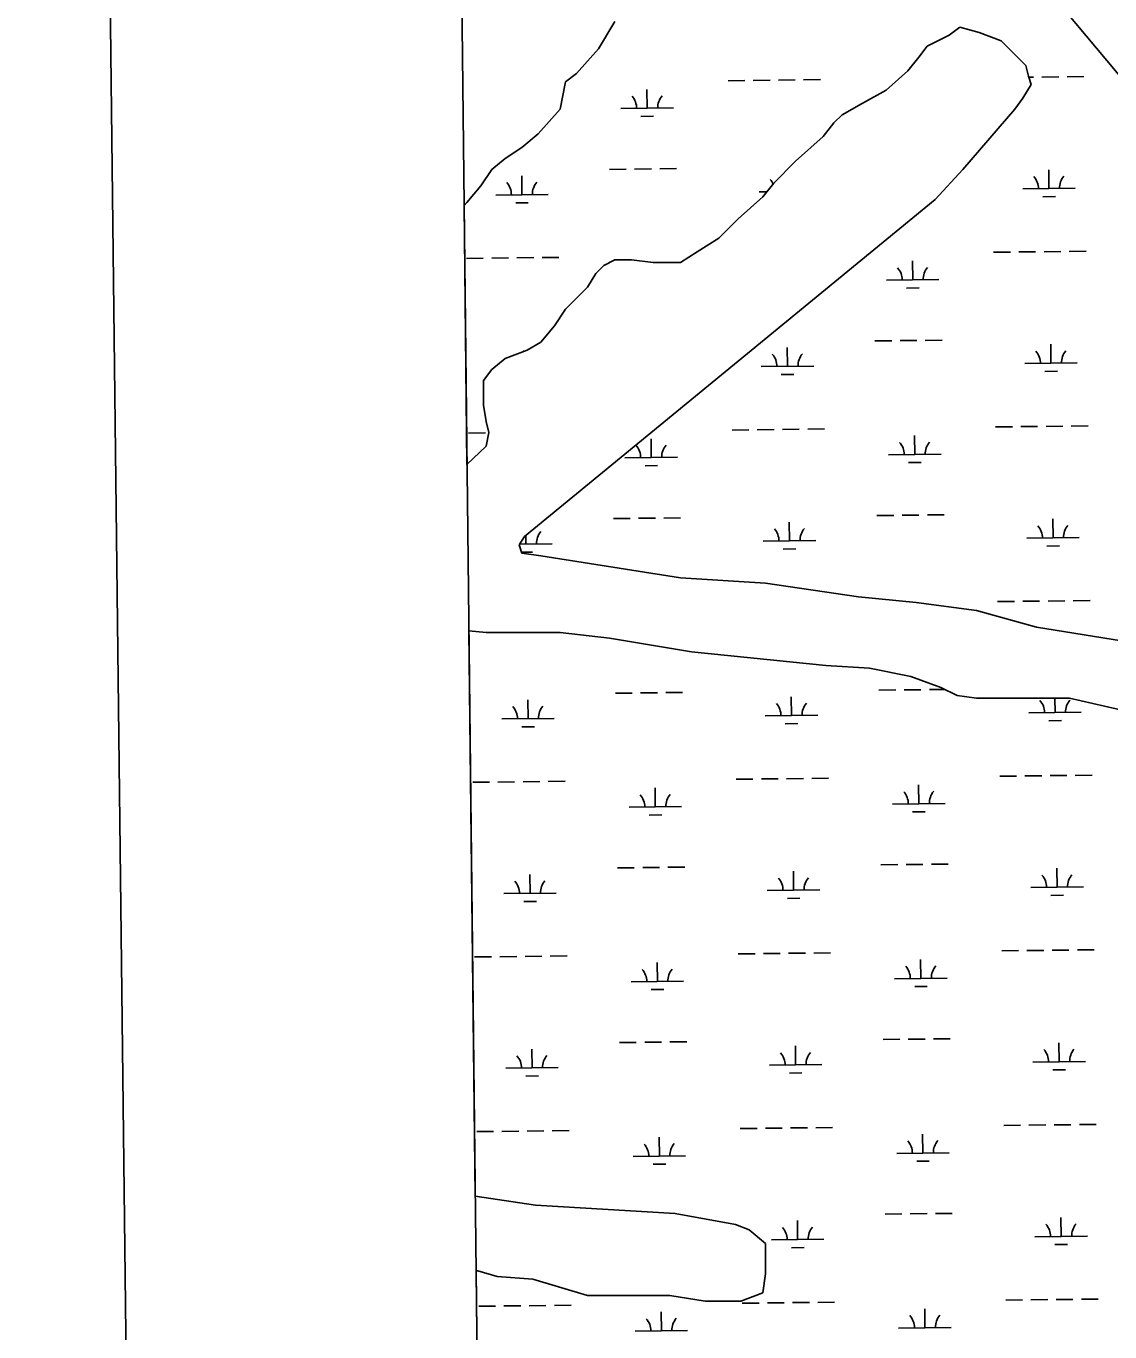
# Model space of a CAD drawing. Extents: x 3684037 to 3722149, y 433263 to 459021.
# Drawn here: x 3687377 to 3689441, y 441118 to 443605 of the extents above; entities that cross this region are included whole.
import ezdxf

# ---------------------------------------------------------------- set-up
doc = ezdxf.new("R2010")
doc.units = 0
for name, color, linetype in [('V-ANNO-SYMB', 7, 'Continuous'), ('V-GRID-FRAM', 7, 'Continuous'), ('V-TOPO-BNDY', 7, 'Continuous'), ('V-TOPO-SHOR', 7, 'Continuous'), ('V-WETL-SWMP', 7, 'Continuous')]:
    doc.layers.add(name, color=color, linetype=linetype)

msp = doc.modelspace()

# ---------------------------------------------------------------- linework, layer by layer
at = {"layer": 'V-ANNO-SYMB'}
msp.add_lwpolyline([(3687643.7, 434503.3), (3720724.7, 434888.3), (3720458, 457803.3), (3687377.1, 457418.4), (3687643.7, 434503.3)], dxfattribs=at)
at = {"layer": 'V-GRID-FRAM'}
msp.add_lwpolyline([(3688058.9, 456858.9), (3719789.3, 457228.1), (3720008.8, 439046.9), (3688262.6, 438677.5), (3688058.9, 456858.9)], dxfattribs=at)
at = {"layer": 'V-TOPO-BNDY'}
msp.add_line((3688191.4, 445033.4), (3691173.9, 441450.6), dxfattribs=at)
at = {"layer": 'V-TOPO-SHOR'}
for p, q in [((3688467.1, 443561.4), (3688498.4, 443613.5)), ((3689155.6, 443603.1), (3689134.7, 443587.5)), ((3689192.1, 443592.7), (3689155.6, 443603.1)), ((3689134.7, 443587.5), (3689093, 443566.6)), ((3689233.8, 443577), (3689192.1, 443592.7)), ((3689280.8, 443530), (3689233.8, 443577)), ((3688425.4, 443514.4), (3688467.1, 443561.4)), ((3689077.3, 443545.7), (3689056.5, 443519.6)), ((3689093, 443566.6), (3689077.3, 443545.7)), ((3689056.5, 443519.6), (3689014.7, 443483.1)), ((3689286, 443509.2), (3689280.8, 443530)), ((3688394.1, 443446.5), (3688404.5, 443498.7)), ((3688404.5, 443498.7), (3688425.4, 443514.4)), ((3689291.2, 443493.5), (3689286, 443509.2)), ((3689014.7, 443483.1), (3688967.8, 443457)), ((3689275.5, 443467.4), (3689291.2, 443493.5)), ((3688352.3, 443399.6), (3688394.1, 443446.5)), ((3688967.8, 443457), (3688931.3, 443436.1)), ((3689160.8, 443331.7), (3689259.9, 443446.5)), ((3689259.9, 443446.5), (3689275.5, 443467.4)), ((3688915.6, 443420.4), (3688894.8, 443394.3)), ((3688931.3, 443436.1), (3688915.6, 443420.4)), ((3688321, 443373.5), (3688352.3, 443399.6)), ((3688289.7, 443352.6), (3688321, 443373.5)), ((3688894.8, 443394.3), (3688842.6, 443347.4)), ((3688263.7, 443331.7), (3688289.7, 443352.6)), ((3688842.6, 443347.4), (3688800.9, 443305.6)), ((3688242.8, 443300.4), (3688263.7, 443331.7)), ((3689108.6, 443274.3), (3689160.8, 443331.7)), ((3688216.7, 443269.1), (3688242.8, 443300.4)), ((3688800.9, 443305.6), (3688780, 443279.5)), ((3688326.3, 442632.4), (3689108.6, 443274.3)), ((3688780, 443279.5), (3688733.1, 443237.8)), ((3688211.2, 443262.9), (3688216.7, 443269.1)), ((3688733.1, 443237.8), (3688696.6, 443201.2)), ((3688696.6, 443201.2), (3688654.9, 443175.2)), ((3688654.9, 443175.2), (3688623.6, 443154.3)), ((3688477.5, 443149.1), (3688461.9, 443133.4)), ((3688498.4, 443159.5), (3688477.5, 443149.1)), ((3688529.7, 443159.5), (3688498.4, 443159.5)), ((3688571.4, 443154.3), (3688529.7, 443159.5)), ((3688623.6, 443154.3), (3688571.4, 443154.3)), ((3688461.9, 443133.4), (3688446.2, 443107.3)), ((3688446.2, 443107.3), (3688404.5, 443065.6)), ((3688404.5, 443065.6), (3688383.6, 443034.2)), ((3688383.6, 443034.2), (3688357.5, 443002.9)), ((3688357.5, 443002.9), (3688331.5, 442987.3)), ((3688331.5, 442987.3), (3688289.7, 442971.6)), ((3688263.7, 442950.7), (3688248, 442929.9)), ((3688289.7, 442971.6), (3688263.7, 442950.7)), ((3688248, 442929.9), (3688248, 442882.9)), ((3688248, 442882.9), (3688253.2, 442851.6)), ((3688253.2, 442851.6), (3688258.4, 442830.7)), ((3688258.4, 442830.7), (3688253.2, 442804.6)), ((3688253.2, 442804.6), (3688216.7, 442770)), ((3688315.8, 442616.7), (3688326.3, 442632.4)), ((3688321, 442601.1), (3688315.8, 442616.7)), ((3688357.5, 442595.8), (3688321, 442601.1)), ((3688623.6, 442554.1), (3688357.5, 442595.8)), ((3688785.3, 442543.7), (3688623.6, 442554.1)), ((3688962.6, 442517.6), (3688785.3, 442543.7)), ((3689072.1, 442507.1), (3688962.6, 442517.6)), ((3689186.9, 442491.5), (3689072.1, 442507.1)), ((3689301.6, 442460.1), (3689186.9, 442491.5)), ((3688220.3, 442453), (3688253.2, 442449.7)), ((3689463.3, 442434.1), (3689301.6, 442460.1)), ((3688253.2, 442449.7), (3688394.1, 442449.7)), ((3688394.1, 442449.7), (3688488, 442439.3)), ((3688488, 442439.3), (3688644.4, 442413.2)), ((3688644.4, 442413.2), (3688900, 442387.1)), ((3688900, 442387.1), (3688983.5, 442381.9)), ((3688983.5, 442381.9), (3689061.7, 442366.2)), ((3689061.7, 442366.2), (3689119.1, 442345.3)), ((3689119.1, 442345.3), (3689150.4, 442329.7)), ((3689150.4, 442329.7), (3689186.9, 442324.5)), ((3689186.9, 442324.5), (3689364.2, 442324.5)), ((3689364.2, 442324.5), (3689525.9, 442287.9)), ((3688347.1, 441358.9), (3688232.4, 441376.2)), ((3688613.1, 441343.3), (3688347.1, 441358.9)), ((3688727.9, 441322.4), (3688613.1, 441343.3)), ((3688754, 441312), (3688727.9, 441322.4)), ((3688785.3, 441285.9), (3688754, 441312)), ((3688785.3, 441228.5), (3688785.3, 441285.9)), ((3688233.9, 441234.1), (3688237.6, 441233.7)), ((3688237.6, 441233.7), (3688274.1, 441223.3)), ((3688274.1, 441223.3), (3688341.9, 441218)), ((3688341.9, 441218), (3688446.2, 441186.7)), ((3688780, 441191.9), (3688785.3, 441228.5)), ((3688446.2, 441186.7), (3688602.7, 441186.7)), ((3688602.7, 441186.7), (3688670.5, 441176.3)), ((3688738.3, 441176.3), (3688780, 441191.9)), ((3688670.5, 441176.3), (3688738.3, 441176.3))]:
    msp.add_line(p, q, dxfattribs=at)
at = {"layer": 'V-WETL-SWMP'}
for p, q in [((3688467.1, 443561.4), (3688498.4, 443613.5)), ((3689155.6, 443603.1), (3689134.7, 443587.5)), ((3689192.1, 443592.7), (3689155.6, 443603.1)), ((3689134.7, 443587.5), (3689093, 443566.6)), ((3689233.8, 443577), (3689192.1, 443592.7)), ((3689280.8, 443530), (3689233.8, 443577)), ((3688425.4, 443514.4), (3688467.1, 443561.4)), ((3689077.3, 443545.7), (3689056.5, 443519.6)), ((3689093, 443566.6), (3689077.3, 443545.7)), ((3689056.5, 443519.6), (3689014.7, 443483.1)), ((3689286, 443509.2), (3689280.8, 443530)), ((3688394.1, 443446.5), (3688404.5, 443498.7)), ((3688404.5, 443498.7), (3688425.4, 443514.4)), ((3688713.8, 443500.8), (3688745.8, 443501.2)), ((3688761.8, 443501.4), (3688793.8, 443501.8)), ((3688809.8, 443501.9), (3688841.8, 443502.3)), ((3688857.8, 443502.5), (3688889.8, 443502.9)), ((3689291.2, 443493.5), (3689286, 443509.2)), ((3689286.5, 443507.5), (3689295.7, 443507.6)), ((3689311.7, 443507.8), (3689343.7, 443508.2)), ((3689359.7, 443508.3), (3689391.7, 443508.7)), ((3688559.9, 443448.3), (3688559.4, 443484.3)), ((3689014.7, 443483.1), (3688967.8, 443457)), ((3689275.5, 443467.4), (3689291.2, 443493.5)), ((3688352.3, 443399.6), (3688394.1, 443446.5)), ((3688509.9, 443447.7), (3688609.8, 443448.9)), ((3688967.8, 443457), (3688931.3, 443436.1)), ((3689160.8, 443331.7), (3689259.9, 443446.5)), ((3689259.9, 443446.5), (3689275.5, 443467.4)), ((3688548, 443432.7), (3688572, 443433)), ((3688915.6, 443420.4), (3688894.8, 443394.3)), ((3688931.3, 443436.1), (3688915.6, 443420.4)), ((3688321, 443373.5), (3688352.3, 443399.6)), ((3688289.7, 443352.6), (3688321, 443373.5)), ((3688894.8, 443394.3), (3688842.6, 443347.4)), ((3688263.7, 443331.7), (3688289.7, 443352.6)), ((3688842.6, 443347.4), (3688800.9, 443305.6)), ((3688242.8, 443300.4), (3688263.7, 443331.7)), ((3688487.8, 443332), (3688519.8, 443332.4)), ((3688535.8, 443332.6), (3688567.8, 443332.9)), ((3688583.8, 443333.1), (3688615.8, 443333.5)), ((3689108.6, 443274.3), (3689160.8, 443331.7)), ((3689325, 443295.3), (3689324.6, 443331.3)), ((3688216.7, 443269.1), (3688242.8, 443300.4)), ((3688321.3, 443283.6), (3688320.9, 443319.6)), ((3688800.9, 443305.6), (3688780, 443279.5)), ((3689275, 443294.7), (3689375, 443295.9)), ((3688271.3, 443283.1), (3688371.3, 443284.2)), ((3688326.3, 442632.4), (3689108.6, 443274.3)), ((3688780, 443279.5), (3688733.1, 443237.8)), ((3688773.2, 443288.9), (3688787.7, 443289.1)), ((3689313.2, 443279.7), (3689337.2, 443280)), ((3688211.2, 443262.9), (3688216.7, 443269.1)), ((3688216.7, 442770), (3688211.2, 443262.9)), ((3688309.5, 443268.1), (3688333.5, 443268.3)), ((3688733.1, 443237.8), (3688696.6, 443201.2)), ((3688696.6, 443201.2), (3688654.9, 443175.2)), ((3688654.9, 443175.2), (3688623.6, 443154.3)), ((3689219.6, 443174), (3689251.6, 443174.4)), ((3689267.6, 443174.6), (3689299.6, 443174.9)), ((3689315.6, 443175.1), (3689347.6, 443175.5)), ((3689363.6, 443175.7), (3689395.6, 443176.1)), ((3688215.8, 443162.3), (3688247.8, 443162.7)), ((3688263.8, 443162.9), (3688295.8, 443163.3)), ((3688311.8, 443163.4), (3688343.8, 443163.8)), ((3688359.8, 443164), (3688391.8, 443164.4)), ((3688477.5, 443149.1), (3688461.9, 443133.4)), ((3688498.4, 443159.5), (3688477.5, 443149.1)), ((3688529.7, 443159.5), (3688498.4, 443159.5)), ((3688571.4, 443154.3), (3688529.7, 443159.5)), ((3688623.6, 443154.3), (3688571.4, 443154.3)), ((3689065.6, 443121.5), (3689065.2, 443157.5)), ((3688461.9, 443133.4), (3688446.2, 443107.3)), ((3689015.6, 443120.9), (3689115.6, 443122.1)), ((3688446.2, 443107.3), (3688404.5, 443065.6)), ((3689053.8, 443105.9), (3689077.8, 443106.2)), ((3688404.5, 443065.6), (3688383.6, 443034.2)), ((3688383.6, 443034.2), (3688357.5, 443002.9)), ((3688357.5, 443002.9), (3688331.5, 442987.3)), ((3688993.5, 443005.2), (3689025.5, 443005.6)), ((3689041.5, 443005.8), (3689073.5, 443006.1)), ((3689089.5, 443006.3), (3689121.5, 443006.7)), ((3689328.9, 442962.7), (3689328.5, 442998.7)), ((3688331.5, 442987.3), (3688289.7, 442971.6)), ((3688324.8, 442984.7), (3688324.7, 442987)), ((3688827, 442956.8), (3688826.6, 442992.8)), ((3688263.7, 442950.7), (3688248, 442929.9)), ((3688289.7, 442971.6), (3688263.7, 442950.7)), ((3688777, 442956.2), (3688877, 442957.4)), ((3689278.9, 442962.1), (3689378.9, 442963.2)), ((3688248, 442929.9), (3688248, 442882.9)), ((3688815.2, 442941.3), (3688839.2, 442941.5)), ((3689317.1, 442947.1), (3689341.1, 442947.4)), ((3688248, 442882.9), (3688253.2, 442851.6)), ((3688253.2, 442851.6), (3688258.4, 442830.7)), ((3688219.7, 442829.7), (3688251.7, 442830)), ((3688258.4, 442830.7), (3688253.2, 442804.6)), ((3688721.6, 442835.5), (3688753.6, 442835.9)), ((3688769.6, 442836.1), (3688801.6, 442836.4)), ((3688817.6, 442836.6), (3688849.6, 442837)), ((3688865.6, 442837.2), (3688897.6, 442837.6)), ((3689069.5, 442788.8), (3689069, 442824.8)), ((3689223.5, 442841.4), (3689255.5, 442841.7)), ((3689271.5, 442841.9), (3689303.5, 442842.3)), ((3689319.5, 442842.5), (3689351.4, 442842.8)), ((3689367.4, 442843), (3689399.4, 442843.4)), ((3688253.2, 442804.6), (3688216.7, 442770)), ((3688567.6, 442783), (3688567.2, 442819)), ((3688517.6, 442782.4), (3688617.6, 442783.6)), ((3689019.5, 442788.2), (3689119.5, 442789.4)), ((3689057.6, 442773.3), (3689081.6, 442773.5)), ((3688555.8, 442767.4), (3688579.8, 442767.7)), ((3689093.4, 442673.7), (3689125.4, 442674)), ((3688495.5, 442666.7), (3688527.5, 442667.1)), ((3688543.5, 442667.3), (3688575.5, 442667.6)), ((3688591.5, 442667.8), (3688623.5, 442668.2)), ((3688830.9, 442624.2), (3688830.5, 442660.2)), ((3688997.4, 442672.5), (3689029.4, 442672.9)), ((3689045.4, 442673.1), (3689077.4, 442673.5)), ((3689332.8, 442630), (3689332.4, 442666)), ((3688315.8, 442616.7), (3688326.3, 442632.4)), ((3688329, 442618.3), (3688328.8, 442634.5)), ((3688780.9, 442623.6), (3688880.9, 442624.8)), ((3689282.8, 442629.4), (3689382.8, 442630.6)), ((3688321, 442601.1), (3688315.8, 442616.7)), ((3688316.8, 442618.2), (3688379, 442618.9)), ((3688320.5, 442602.8), (3688341.2, 442603)), ((3688357.5, 442595.8), (3688321, 442601.1)), ((3688819.1, 442608.6), (3688843.1, 442608.9)), ((3689320.9, 442614.4), (3689344.9, 442614.7)), ((3688623.6, 442554.1), (3688357.5, 442595.8)), ((3688785.3, 442543.7), (3688623.6, 442554.1)), ((3688962.6, 442517.6), (3688785.3, 442543.7)), ((3689072.1, 442507.1), (3688962.6, 442517.6)), ((3689186.9, 442491.5), (3689072.1, 442507.1)), ((3689227.3, 442508.7), (3689259.3, 442509.1)), ((3689275.3, 442509.3), (3689307.3, 442509.6)), ((3689323.3, 442509.8), (3689355.3, 442510.2)), ((3689371.3, 442510.4), (3689403.3, 442510.8)), ((3689301.6, 442460.1), (3689186.9, 442491.5)), ((3688232.4, 441376.2), (3688220.3, 442453)), ((3688220.3, 442453), (3688253.2, 442449.7)), ((3689463.3, 442434.1), (3689301.6, 442460.1)), ((3688253.2, 442449.7), (3688394.1, 442449.7)), ((3688394.1, 442449.7), (3688488, 442439.3)), ((3688488, 442439.3), (3688644.4, 442413.2)), ((3688644.4, 442413.2), (3688900, 442387.1)), ((3688900, 442387.1), (3688983.5, 442381.9)), ((3688983.5, 442381.9), (3689061.7, 442366.2)), ((3689061.7, 442366.2), (3689119.1, 442345.3)), ((3688499.4, 442334), (3688531.4, 442334.4)), ((3688547.4, 442334.6), (3688579.4, 442335)), ((3688595.4, 442335.2), (3688627.4, 442335.5)), ((3688834.8, 442291.5), (3688834.3, 442327.5)), ((3689001.3, 442339.9), (3689033.3, 442340.3)), ((3689049.3, 442340.4), (3689081.3, 442340.8)), ((3689097.3, 442341), (3689127, 442341.4)), ((3689119.1, 442345.3), (3689150.4, 442329.7)), ((3689150.4, 442329.7), (3689186.9, 442324.5)), ((3688332.9, 442285.7), (3688332.5, 442321.7)), ((3689186.9, 442324.5), (3689364.2, 442324.5)), ((3689336.6, 442297.4), (3689336.3, 442324.5)), ((3689364.2, 442324.5), (3689525.9, 442287.9)), ((3688282.9, 442285.1), (3688382.9, 442286.3)), ((3688784.8, 442290.9), (3688884.8, 442292.1)), ((3688822.9, 442275.9), (3688846.9, 442276.2)), ((3689286.6, 442296.8), (3689386.6, 442297.9)), ((3689324.8, 442281.8), (3689348.8, 442282.1)), ((3688321.1, 442270.1), (3688345.1, 442270.4)), ((3689279.2, 442176.6), (3689311.2, 442177)), ((3689327.2, 442177.2), (3689359.2, 442177.5)), ((3689375.2, 442177.7), (3689407.2, 442178.1)), ((3688227.5, 442164.4), (3688259.5, 442164.7)), ((3688275.4, 442164.9), (3688307.4, 442165.3)), ((3688323.4, 442165.5), (3688355.4, 442165.9)), ((3688371.4, 442166), (3688403.4, 442166.4)), ((3688575.3, 442117.7), (3688574.9, 442153.7)), ((3688729.3, 442170.2), (3688761.3, 442170.6)), ((3688777.3, 442170.8), (3688809.3, 442171.1)), ((3688825.3, 442171.3), (3688857.3, 442171.7)), ((3688873.3, 442171.9), (3688905.3, 442172.3)), ((3689077.2, 442123.5), (3689076.8, 442159.5)), ((3689231.2, 442176.1), (3689263.2, 442176.4)), ((3688525.3, 442117.1), (3688625.3, 442118.3)), ((3688563.5, 442102.1), (3688587.5, 442102.4)), ((3689027.2, 442122.9), (3689127.2, 442124.1)), ((3689065.4, 442107.9), (3689089.4, 442108.2)), ((3688599.3, 442002.5), (3688631.3, 442002.9)), ((3689005.1, 442007.2), (3689037.1, 442007.6)), ((3689053.1, 442007.8), (3689085.1, 442008.2)), ((3689101.1, 442008.4), (3689133.1, 442008.7)), ((3688336.8, 441953), (3688336.3, 441989)), ((3688503.3, 442001.4), (3688535.3, 442001.8)), ((3688551.3, 442002), (3688583.3, 442002.3)), ((3688838.6, 441958.9), (3688838.2, 441994.9)), ((3689340.5, 441964.7), (3689340.1, 442000.7)), ((3688286.8, 441952.4), (3688386.8, 441953.6)), ((3688788.6, 441958.3), (3688888.6, 441959.4)), ((3689290.5, 441964.1), (3689390.5, 441965.3)), ((3688324.9, 441937.5), (3688348.9, 441937.7)), ((3688826.8, 441943.3), (3688850.8, 441943.6)), ((3689328.7, 441949.1), (3689352.7, 441949.4)), ((3688231.3, 441831.7), (3688263.3, 441832.1)), ((3688279.3, 441832.3), (3688311.3, 441832.7)), ((3688327.3, 441832.8), (3688359.3, 441833.2)), ((3688375.3, 441833.4), (3688407.3, 441833.8)), ((3688733.2, 441837.6), (3688765.2, 441837.9)), ((3688781.2, 441838.1), (3688813.2, 441838.5)), ((3688829.2, 441838.7), (3688861.2, 441839)), ((3688877.2, 441839.2), (3688909.2, 441839.6)), ((3689235.1, 441843.4), (3689267.1, 441843.8)), ((3689283.1, 441844), (3689315.1, 441844.3)), ((3689331.1, 441844.5), (3689363.1, 441844.9)), ((3689379.1, 441845.1), (3689411.1, 441845.4)), ((3688579.2, 441785), (3688578.8, 441821)), ((3689081.1, 441790.9), (3689080.7, 441826.9)), ((3688529.2, 441784.4), (3688629.2, 441785.6)), ((3689031.1, 441790.3), (3689131.1, 441791.4)), ((3688567.4, 441769.5), (3688591.4, 441769.7)), ((3689069.3, 441775.3), (3689093.3, 441775.6)), ((3688340.6, 441620.4), (3688340.2, 441656.4)), ((3688507.1, 441668.7), (3688539.1, 441669.1)), ((3688555.1, 441669.3), (3688587.1, 441669.7)), ((3688603.1, 441669.9), (3688635.1, 441670.2)), ((3688842.5, 441626.2), (3688842.1, 441662.2)), ((3689009, 441674.6), (3689041, 441675)), ((3689057, 441675.1), (3689089, 441675.5)), ((3689105, 441675.7), (3689137, 441676.1)), ((3689344.4, 441632.1), (3689344, 441668.1)), ((3689294.4, 441631.5), (3689394.4, 441632.6)), ((3688290.6, 441619.8), (3688390.6, 441621)), ((3688328.8, 441604.8), (3688352.8, 441605.1)), ((3688792.5, 441625.6), (3688892.5, 441626.8)), ((3688830.7, 441610.6), (3688854.7, 441610.9)), ((3689332.6, 441616.5), (3689356.6, 441616.8)), ((3688737.1, 441504.9), (3688769.1, 441505.3)), ((3688785.1, 441505.5), (3688817.1, 441505.8)), ((3688833.1, 441506), (3688865.1, 441506.4)), ((3688881.1, 441506.6), (3688913.1, 441507)), ((3689238.9, 441510.7), (3689270.9, 441511.1)), ((3689286.9, 441511.3), (3689318.9, 441511.7)), ((3689334.9, 441511.9), (3689366.9, 441512.2)), ((3689382.9, 441512.4), (3689414.9, 441512.8)), ((3688235.2, 441499.1), (3688267.2, 441499.4)), ((3688283.2, 441499.6), (3688315.2, 441500)), ((3688331.2, 441500.2), (3688363.2, 441500.6)), ((3688379.2, 441500.7), (3688411.2, 441501.1)), ((3688583.1, 441452.4), (3688582.7, 441488.4)), ((3689085, 441458.2), (3689084.5, 441494.2)), ((3689035, 441457.6), (3689134.9, 441458.8)), ((3688533.1, 441451.8), (3688633.1, 441453)), ((3688571.3, 441436.8), (3688595.3, 441437.1)), ((3689073.1, 441442.6), (3689097.1, 441442.9)), ((3688347.1, 441358.9), (3688232.4, 441376.2)), ((3688613.1, 441343.3), (3688347.1, 441358.9)), ((3688727.9, 441322.4), (3688613.1, 441343.3)), ((3689012.9, 441341.9), (3689044.9, 441342.3)), ((3689060.9, 441342.5), (3689092.9, 441342.9)), ((3689108.9, 441343), (3689140.9, 441343.4)), ((3689348.3, 441299.4), (3689347.8, 441335.4)), ((3688754, 441312), (3688727.9, 441322.4)), ((3688785.3, 441285.9), (3688754, 441312)), ((3688846.4, 441293.6), (3688846, 441329.6)), ((3688785.3, 441228.5), (3688785.3, 441285.9)), ((3688796.4, 441293), (3688896.4, 441294.1)), ((3689298.3, 441298.8), (3689398.2, 441300)), ((3689336.4, 441283.8), (3689360.4, 441284.1)), ((3688834.6, 441278), (3688858.6, 441278.3)), ((3688262.6, 438677.5), (3688233.9, 441234.1)), ((3688233.9, 441234.1), (3688237.6, 441233.7)), ((3688237.6, 441233.7), (3688274.1, 441223.3)), ((3688274.1, 441223.3), (3688341.9, 441218)), ((3688341.9, 441218), (3688446.2, 441186.7)), ((3688780, 441191.9), (3688785.3, 441228.5)), ((3688446.2, 441186.7), (3688602.7, 441186.7)), ((3688602.7, 441186.7), (3688670.5, 441176.3)), ((3688738.3, 441176.3), (3688780, 441191.9)), ((3688239.1, 441166.4), (3688271.1, 441166.8)), ((3688287.1, 441167), (3688319.1, 441167.3)), ((3688335.1, 441167.5), (3688367.1, 441167.9)), ((3688383.1, 441168.1), (3688415.1, 441168.5)), ((3688670.5, 441176.3), (3688738.3, 441176.3)), ((3688740.9, 441172.3), (3688772.9, 441172.6)), ((3688788.9, 441172.8), (3688820.9, 441173.2)), ((3688836.9, 441173.4), (3688868.9, 441173.7)), ((3688884.9, 441173.9), (3688916.9, 441174.3)), ((3689088.8, 441125.6), (3689088.4, 441161.6)), ((3689242.8, 441178.1), (3689274.8, 441178.5)), ((3689290.8, 441178.7), (3689322.8, 441179)), ((3689338.8, 441179.2), (3689370.8, 441179.6)), ((3689386.8, 441179.8), (3689418.8, 441180.1)), ((3688586.9, 441119.7), (3688586.5, 441155.7)), ((3688537, 441119.1), (3688636.9, 441120.3)), ((3689038.8, 441125), (3689138.8, 441126.1))]:
    msp.add_line(p, q, dxfattribs=at)
for centre, start, end in [((3688504.6, 443448.1), 359.8949, 41.4385), ((3688615.1, 443449.4), 139.8949, 181.4385), ((3688266, 443283.5), 359.8949, 41.4385), ((3688376.5, 443284.8), 139.8949, 181.4385), ((3688767.9, 443289.3), 25.1303, 41.4385), ((3689269.8, 443295.1), 359.8949, 41.4385), ((3689380.3, 443296.4), 139.8949, 181.4385), ((3689010.4, 443121.3), 359.8949, 41.4385), ((3689120.8, 443122.6), 139.8949, 181.4385), ((3688269.9, 442950.8), 41.3384, 41.4385), ((3688771.8, 442956.7), 359.8949, 41.4385), ((3688882.3, 442957.9), 139.8949, 181.4385), ((3689273.7, 442962.5), 359.8949, 41.4385), ((3689384.1, 442963.8), 139.8949, 181.4385), ((3688512.3, 442782.8), 359.8949, 41.4385), ((3688622.8, 442784.1), 139.8949, 181.4385), ((3689014.2, 442788.7), 359.8949, 41.4385), ((3689124.7, 442789.9), 139.8949, 181.4385), ((3689277.5, 442629.8), 359.8949, 41.4385), ((3689388, 442631.1), 139.8949, 181.4385), ((3688384.3, 442619.4), 139.8949, 181.4385), ((3688775.7, 442624), 359.8949, 41.4385), ((3688886.1, 442625.3), 139.8949, 181.4385), ((3688277.6, 442285.5), 359.8949, 41.4385), ((3688388.1, 442286.8), 139.8949, 181.4385), ((3688779.5, 442291.4), 359.8949, 41.4385), ((3688890, 442292.6), 139.8949, 181.4385), ((3689281.4, 442297.2), 359.8949, 41.4385), ((3689391.9, 442298.5), 139.8949, 181.4385), ((3688520.1, 442117.5), 359.8949, 41.4385), ((3688630.6, 442118.8), 139.8949, 181.4385), ((3689022, 442123.3), 359.8949, 41.4385), ((3689132.4, 442124.6), 139.8949, 181.4385), ((3688783.4, 441958.7), 359.8949, 41.4385), ((3688893.9, 441960), 139.8949, 181.4385), ((3689285.3, 441964.5), 359.8949, 41.4385), ((3689395.7, 441965.8), 139.8949, 181.4385), ((3688281.5, 441952.9), 359.8949, 41.4385), ((3688392, 441954.1), 139.8949, 181.4385), ((3688524, 441784.9), 359.8949, 41.4385), ((3688634.4, 441786.1), 139.8949, 181.4385), ((3689025.8, 441790.7), 359.8949, 41.4385), ((3689136.3, 441792), 139.8949, 181.4385), ((3689289.1, 441631.9), 359.8949, 41.4385), ((3689399.6, 441633.2), 139.8949, 181.4385), ((3688285.4, 441620.2), 359.8949, 41.4385), ((3688395.9, 441621.5), 139.8949, 181.4385), ((3688787.3, 441626), 359.8949, 41.4385), ((3688897.7, 441627.3), 139.8949, 181.4385), ((3689029.7, 441458), 359.8949, 41.4385), ((3689140.2, 441459.3), 139.8949, 181.4385), ((3688527.8, 441452.2), 359.8949, 41.4385), ((3688638.3, 441453.5), 139.8949, 181.4385), ((3688791.1, 441293.4), 359.8949, 41.4385), ((3688901.6, 441294.7), 139.8949, 181.4385), ((3689293, 441299.2), 359.8949, 41.4385), ((3689403.5, 441300.5), 139.8949, 181.4385), ((3688531.7, 441119.5), 359.8949, 41.4385), ((3688642.2, 441120.8), 139.8949, 181.4385), ((3689033.6, 441125.4), 359.8949, 41.4385), ((3689144.1, 441126.7), 139.8949, 181.4385)]:
    msp.add_arc(centre, 35.2, start, end, dxfattribs=at)

doc.saveas('drawing.dxf')
